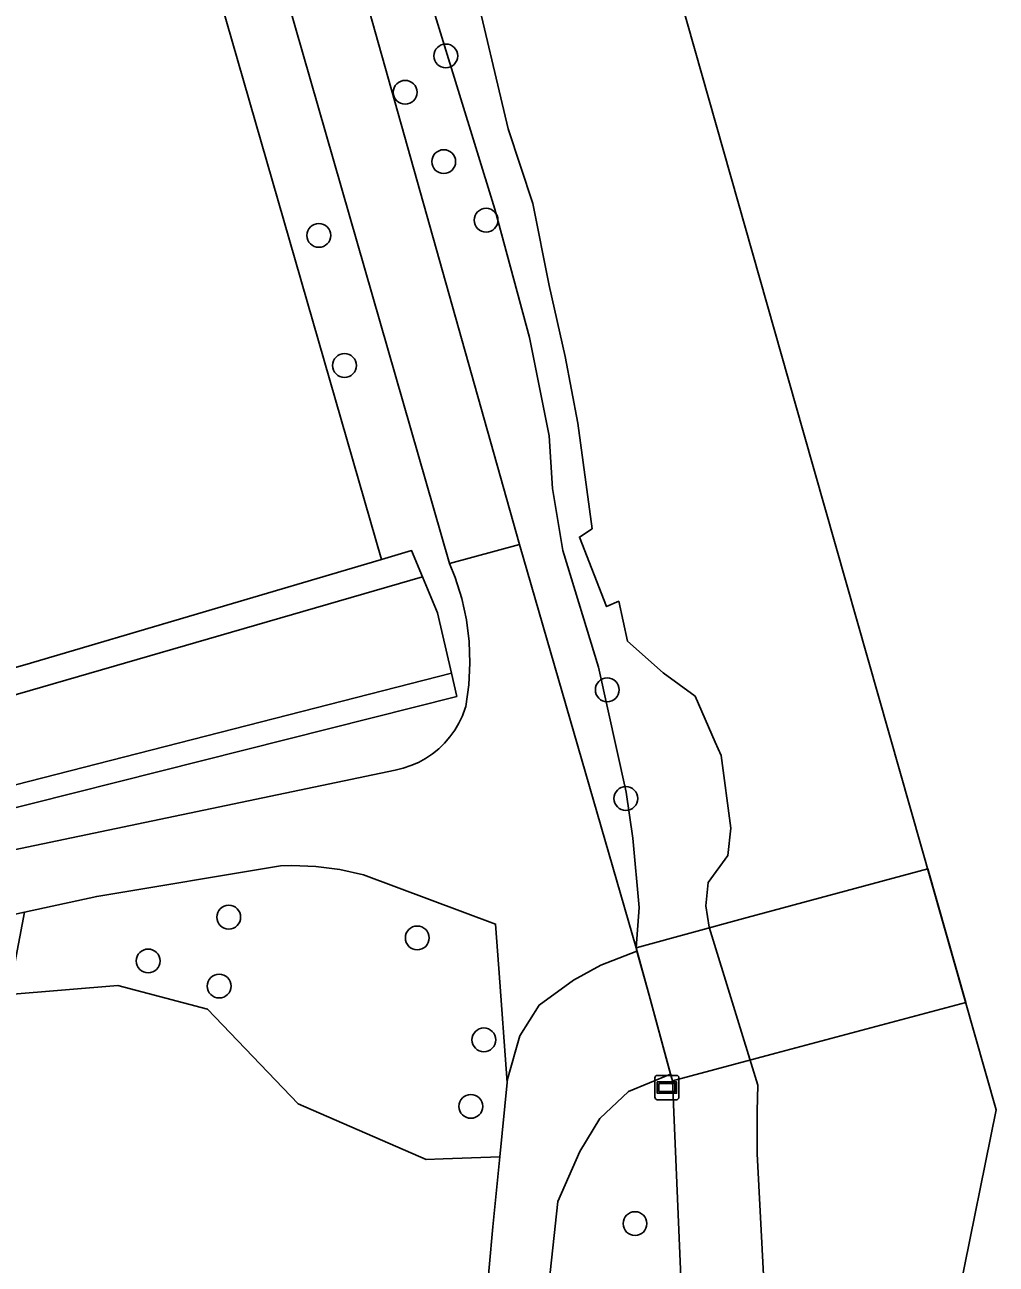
# Model space of a CAD drawing. Extents: x 158031 to 159244, y 380104 to 381214.
# Drawn here: x 159203.6 to 159243.5, y 380487.8 to 380538.8 of the extents above; entities that cross this region are included whole.
import ezdxf

# ---------------------------------------------------------------- set-up
doc = ezdxf.new("R2010")
doc.units = 0
for name, color, linetype in [('IMGEO_Boom', 7, 'Continuous'), ('IMGEO_Dek', 7, 'Continuous'), ('IMGEO_Erf', 7, 'Continuous'), ('IMGEO_Fietspad_gesloten', 7, 'Continuous'), ('IMGEO_Groenvoorziening', 7, 'Continuous'), ('IMGEO_Hek', 7, 'Continuous'), ('IMGEO_Muur', 7, 'Continuous'), ('IMGEO_Oever', 7, 'Continuous'), ('IMGEO_Voetpad_halfverhard', 7, 'Continuous'), ('IMGEO_Waterloop', 7, 'Continuous'), ('IMGEO_Wegwijzer', 7, 'Continuous')]:
    doc.layers.add(name, color=color, linetype=linetype)

msp = doc.modelspace()

# ---------------------------------------------------------------- linework, layer by layer
at = {"layer": 'IMGEO_Boom'}
for centre in [(159220.919, 380537.484), (159219.252, 380535.99), (159220.835, 380533.142), (159222.574, 380530.736), (159215.705, 380530.113), (159216.759, 380524.767), (159227.551, 380511.445), (159228.316, 380506.98), (159212.005, 380502.105), (159219.748, 380501.252), (159208.698, 380500.305), (159211.615, 380499.274), (159222.484, 380497.063), (159221.948, 380494.333), (159228.69, 380489.516)]:
    msp.add_circle(centre, 0.489, dxfattribs=at)
at = {"layer": 'IMGEO_Dek'}
msp.add_lwpolyline([(159242.27, 380498.596), (159240.71, 380504.088), (159233.303, 380502.085), (159228.733, 380500.849), (159229.273, 380498.906), (159230.146, 380495.674), (159230.227, 380495.387), (159234.471, 380496.515), (159242.27, 380498.596)], close=True, dxfattribs=at)
at = {"layer": 'IMGEO_Erf'}
msp.add_lwpolyline([(159181.212, 380539.218), (159181.494, 380538.021), (159184.219, 380538.664), (159185.195, 380534.53), (159186.171, 380530.396), (159183.446, 380529.753), (159183.726, 380528.566), (159185.078, 380528.89), (159186.082, 380524.667), (159183.358, 380524.019), (159185.648, 380514.267), (159187.042, 380508.472), (159190.373, 380508.736), (159203.635, 380512.47), (159218.284, 380516.797), (159205.315, 380561.828)], dxfattribs=at)
at = {"layer": 'IMGEO_Fietspad_gesloten'}
msp.add_lwpolyline([(159242.27, 380498.596), (159240.71, 380504.088), (159233.303, 380502.085), (159228.733, 380500.849), (159229.273, 380498.906), (159230.146, 380495.674), (159230.227, 380495.387), (159234.471, 380496.515), (159242.27, 380498.596)], close=True, dxfattribs=at)
msp.add_lwpolyline([(159225.108, 380486.621), (159225.515, 380490.425), (159226.429, 380492.478), (159227.239, 380493.833), (159228.418, 380494.948), (159230.15, 380495.658), (159229.273, 380498.906), (159228.772, 380500.708), (159227.291, 380500.131), (159226.161, 380499.517), (159224.756, 380498.495), (159223.957, 380497.225), (159223.455, 380495.446), (159223.443, 380495.319), (159223.14, 380492.265), (159222.854, 380489.379), (159222.405, 380484.371)], dxfattribs=at)
at = {"layer": 'IMGEO_Groenvoorziening'}
for points in [[(159195.581, 380503.28), (159218.842, 380508.148), (159219.169, 380508.225), (159219.487, 380508.331), (159219.795, 380508.465), (159220.089, 380508.626), (159220.368, 380508.812), (159220.629, 380509.023), (159220.87, 380509.256), (159221.09, 380509.51), (159221.286, 380509.782), (159221.456, 380510.071), (159221.601, 380510.374), (159221.717, 380510.689), (159221.739, 380510.758), (159221.866, 380511.645), (159221.914, 380512.539), (159221.881, 380513.435), (159221.769, 380514.323), (159221.577, 380515.198), (159221.308, 380516.053), (159221.077, 380516.631), (159198.249, 380595.997)], [(159203.836, 380588.877), (159223.951, 380517.412), (159228.733, 380500.849), (159228.858, 380502.497), (159228.602, 380505.351), (159228.334, 380507.246), (159227.196, 380512.375), (159225.724, 380517.17), (159225.3, 380519.711), (159225.166, 380521.879), (159224.362, 380525.923), (159222.936, 380531.191), (159219.247, 380543.163), (159216.606, 380553.01), (159214.824, 380558.602), (159211.69, 380568.24), (159209.319, 380577.459)], [(159205.315, 380561.828), (159218.284, 380516.797), (159219.516, 380517.161), (159219.964, 380516.086), (159220.583, 380514.603), (159221.152, 380512.129), (159221.372, 380511.174), (159191.697, 380503.697)], [(159222.405, 380484.371), (159222.854, 380489.379), (159223.14, 380492.265), (159220.815, 380492.175), (159220.108, 380492.147), (159214.863, 380494.439), (159211.133, 380498.326), (159207.448, 380499.293), (159202.988, 380498.934), (159203.188, 380500), (159203.618, 380502.308), (159192.979, 380500), (159185.982, 380498.482), (159172.715, 380494.796), (159168.422, 380491.242), (159141.818, 380479.927)]]:
    msp.add_lwpolyline(points, dxfattribs=at)
for points in [[(159223.099, 380500), (159222.965, 380501.818), (159217.54, 380503.844), (159216.569, 380504.058), (159215.584, 380504.185), (159214.591, 380504.224), (159214.128, 380504.211), (159206.585, 380502.959), (159203.618, 380502.308), (159203.188, 380500), (159202.988, 380498.934), (159207.448, 380499.293), (159211.133, 380498.326), (159214.863, 380494.439), (159220.108, 380492.147), (159220.815, 380492.175), (159223.14, 380492.265), (159223.443, 380495.319)], [(159230.15, 380495.658), (159228.418, 380494.948), (159227.239, 380493.833), (159226.429, 380492.478), (159225.515, 380490.425), (159225.108, 380486.621), (159224.806, 380483.175), (159223.912, 380478.552), (159222.741, 380474.949), (159221.925, 380473.218), (159219.212, 380461.479), (159219.848, 380460.555), (159221.787, 380462.435), (159222.725, 380463.504), (159223.119, 380463.953), (159223.455, 380464.336), (159225.403, 380466.926), (159228.106, 380471.264), (159230.113, 380476.519), (159230.857, 380480.539), (159230.227, 380495.387)]]:
    msp.add_lwpolyline(points, close=True, dxfattribs=at)
at = {"layer": 'IMGEO_Hek'}
for points in [[(159233.303, 380502.085), (159240.71, 380504.088)], [(159233.303, 380502.085), (159228.733, 380500.849)], [(159242.27, 380498.596), (159234.471, 380496.515)], [(159242.27, 380498.596), (159242.27, 380498.596)], [(159234.471, 380496.515), (159230.227, 380495.387)]]:
    msp.add_lwpolyline(points, dxfattribs=at)
at = {"layer": 'IMGEO_Muur'}
msp.add_lwpolyline([(159226.93, 380518.064), (159226.407, 380517.716), (159227.522, 380514.867), (159228.025, 380515.08)], dxfattribs=at)
at = {"layer": 'IMGEO_Oever'}
for points in [[(159209.319, 380577.459), (159211.69, 380568.24), (159214.824, 380558.602), (159216.606, 380553.01), (159219.247, 380543.163), (159222.936, 380531.191), (159224.362, 380525.923), (159225.166, 380521.879), (159225.3, 380519.711), (159225.724, 380517.17), (159227.196, 380512.375), (159228.334, 380507.246), (159228.602, 380505.351), (159228.858, 380502.497), (159228.733, 380500.849), (159228.772, 380500.708), (159229.273, 380498.906), (159230.15, 380495.658), (159230.227, 380495.387), (159230.857, 380480.539)], [(159233.986, 380487.154), (159233.704, 380492.378), (159233.704, 380494.134), (159233.734, 380495.21), (159231.74, 380501.698), (159231.604, 380502.567), (159231.696, 380503.535), (159232.498, 380504.643), (159232.632, 380505.762), (159232.226, 380508.751), (159231.987, 380509.299), (159231.167, 380511.179), (159229.845, 380512.143), (159228.386, 380513.445), (159228.025, 380515.08), (159227.522, 380514.867), (159226.407, 380517.716), (159226.93, 380518.064), (159226.342, 380522.398), (159225.829, 380525.14), (159225.169, 380528.049), (159224.494, 380531.425), (159223.485, 380534.484), (159222.014, 380540.698)]]:
    msp.add_lwpolyline(points, dxfattribs=at)
for points in [[(159219.964, 380516.086), (159219.516, 380517.161), (159218.284, 380516.797), (159203.635, 380512.47), (159190.373, 380508.736), (159190.656, 380507.596)], [(159221.372, 380511.174), (159221.152, 380512.129), (159191.476, 380504.525), (159191.697, 380503.697)]]:
    msp.add_lwpolyline(points, close=True, dxfattribs=at)
at = {"layer": 'IMGEO_Voetpad_halfverhard'}
for points in [[(159198.249, 380595.997), (159221.077, 380516.631), (159223.951, 380517.412), (159203.836, 380588.877), (159188.606, 380644.069)], [(159203.618, 380502.308), (159206.585, 380502.959), (159214.128, 380504.211), (159214.591, 380504.224), (159215.584, 380504.185), (159216.569, 380504.058), (159217.54, 380503.844), (159222.965, 380501.818), (159223.099, 380500), (159223.443, 380495.319), (159223.455, 380495.446), (159223.957, 380497.225), (159224.756, 380498.495), (159226.161, 380499.517), (159227.291, 380500.131), (159228.772, 380500.708), (159228.733, 380500.849), (159223.951, 380517.412), (159221.077, 380516.631), (159221.308, 380516.053), (159221.577, 380515.198), (159221.769, 380514.323), (159221.881, 380513.435), (159221.914, 380512.539), (159221.866, 380511.645), (159221.739, 380510.758), (159221.717, 380510.689), (159221.601, 380510.374), (159221.456, 380510.071), (159221.286, 380509.782), (159221.09, 380509.51), (159220.87, 380509.256), (159220.629, 380509.023), (159220.368, 380508.812), (159220.089, 380508.626), (159219.795, 380508.465), (159219.487, 380508.331), (159219.169, 380508.225), (159218.842, 380508.148), (159195.581, 380503.28)]]:
    msp.add_lwpolyline(points, dxfattribs=at)
at = {"layer": 'IMGEO_Waterloop'}
for points in [[(159237.448, 380464.211), (159243.523, 380494.187), (159235.614, 380522.021), (159170.246, 380752.074), (159169.614, 380754.299), (159160.368, 380787.585), (159129.863, 380897.406), (159100.14, 381004.411), (159063.316, 381136.982), (159052.501, 381214.188)], [(159222.014, 380540.698), (159223.485, 380534.484), (159224.494, 380531.425), (159225.169, 380528.049), (159225.829, 380525.14), (159226.342, 380522.398), (159226.93, 380518.064), (159226.407, 380517.716), (159227.522, 380514.867), (159228.025, 380515.08), (159228.386, 380513.445), (159229.845, 380512.143), (159231.167, 380511.179), (159231.987, 380509.299), (159232.226, 380508.751), (159232.632, 380505.762), (159232.498, 380504.643), (159231.696, 380503.535), (159231.604, 380502.567), (159231.74, 380501.698), (159233.734, 380495.21), (159233.704, 380494.134), (159233.704, 380492.378), (159233.986, 380487.154)]]:
    msp.add_lwpolyline(points, dxfattribs=at)
msp.add_lwpolyline([(159191.476, 380504.525), (159221.152, 380512.129), (159220.583, 380514.603), (159219.964, 380516.086), (159190.656, 380507.596), (159191.028, 380506.201)], close=True, dxfattribs=at)
at = {"layer": 'IMGEO_Wegwijzer'}
for p, q in [((159229.606, 380495.606), (159230.396, 380495.606)), ((159230.396, 380495.606), (159229.606, 380495.606)), ((159229.506, 380494.706), (159229.506, 380495.506)), ((159229.506, 380495.506), (159229.506, 380494.706)), ((159230.496, 380495.506), (159230.496, 380494.706)), ((159230.496, 380494.706), (159230.496, 380495.506)), ((159230.396, 380494.606), (159229.606, 380494.606)), ((159229.606, 380494.606), (159230.396, 380494.606))]:
    msp.add_line(p, q, dxfattribs=at)
for points in [[(159229.607, 380495.338), (159230.395, 380495.338), (159230.395, 380494.874), (159229.607, 380494.874), (159229.607, 380495.338)], [(159229.672, 380495.273), (159229.672, 380494.939), (159230.33, 380494.939), (159230.33, 380495.273), (159229.672, 380495.273)]]:
    msp.add_lwpolyline(points, dxfattribs=at)
for centre, start, end in [((159229.606, 380495.506), 90, 180), ((159229.606, 380495.506), 90, 180), ((159230.396, 380495.506), 0, 90), ((159230.396, 380495.506), 360, 90), ((159229.606, 380494.706), 180, 270), ((159229.606, 380494.706), 180, 270), ((159230.396, 380494.706), 270, 0), ((159230.396, 380494.706), 270, 0)]:
    msp.add_arc(centre, 0.1, start, end, dxfattribs=at)

doc.saveas('drawing.dxf')
